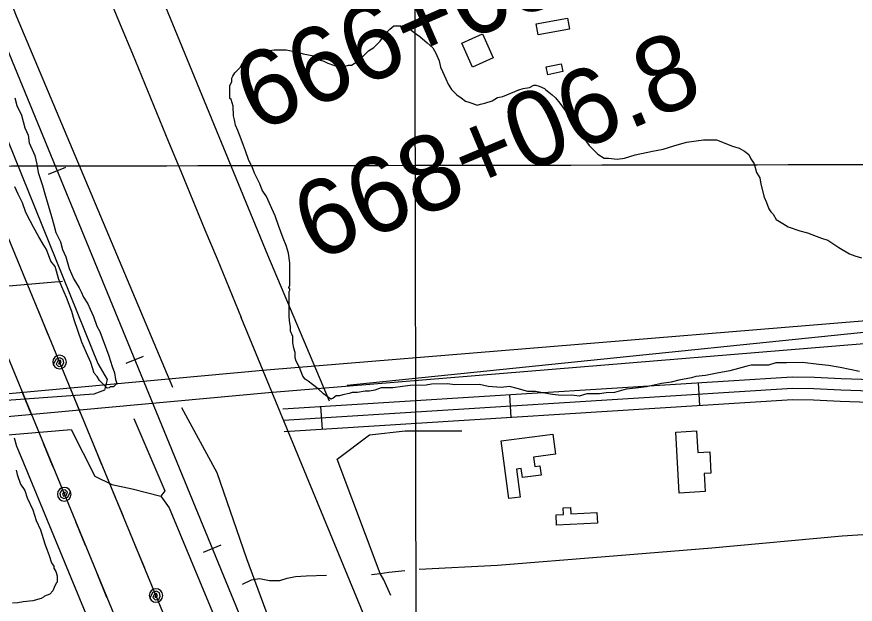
# Model space of a CAD drawing. Extents: x 3329297 to 3367176, y 649250 to 674653.
# Drawn here: x 3343401 to 3344510, y 666191 to 666968 of the extents above; entities that cross this region are included whole.
import ezdxf

# ---------------------------------------------------------------- set-up
doc = ezdxf.new("R2010")
doc.units = 0
for name, color, linetype in [('V-BLDG-OTLN', 7, 'Continuous'), ('V-GRID-MAJR', 7, 'Continuous'), ('V-RAIL-TRAK', 7, 'Continuous'), ('V-ROAD-CNTR', 7, 'Continuous'), ('V-SITE-VEGE', 7, 'Continuous'), ('V-SURV-IDEN', 7, 'Continuous'), ('V-TOPO-SHOR', 7, 'Continuous'), ('V-UTIL-LINE', 7, 'Continuous')]:
    doc.layers.add(name, color=color, linetype=linetype)

msp = doc.modelspace()

# ---------------------------------------------------------------- linework, layer by layer
at = {"layer": 'V-BLDG-OTLN'}
for points in [[(3344087.77, 666958.751), (3344129.082, 666966.349), (3344131.798, 666951.583), (3344090.486, 666943.987)], [(3344003.683, 666901.345), (3343989.497, 666933.1140000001), (3344016.987, 666945.388), (3344031.1720000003, 666913.6190000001)], [(3344101.074, 666901.732), (3344120.7430000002, 666905.914), (3344122.947, 666895.552), (3344103.2800000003, 666891.372)], [(3344041.633, 666407.1630000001), (3344109.669, 666416.33), (3344113.258, 666389.71), (3344084.262, 666385.802), (3344085.95, 666373.283), (3344092.651, 666374.184), (3344094.273, 666362.138), (3344069.58, 666358.814), (3344067.972, 666370.731), (3344061.636, 666369.877), (3344066.602, 666333.011), (3344051.889, 666331.029)], [(3344276.811, 666338.381), (3344272.358, 666418.992), (3344299.955, 666420.5160000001), (3344301.528, 666392), (3344317.161, 666392.862), (3344318.717, 666364.667), (3344309.681, 666364.169), (3344311.002, 666340.269)], [(3344168.857, 666298.674), (3344114.8710000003, 666295.656), (3344114.099, 666309.471), (3344123.835, 666310.014), (3344123.344, 666318.8200000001), (3344133.142, 666319.367), (3344133.617, 666310.866), (3344168.0700000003, 666312.7930000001)]]:
    msp.add_lwpolyline(points, close=True, dxfattribs=at)
at = {"layer": 'V-GRID-MAJR'}
for points in [[(3343949.253, 654651.929), (3343938.678, 660710.256), (3343928.099, 666771.667), (3343917.519, 672833.103), (3343917.514, 672836.161)], [(3333412.313, 666754.8420000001), (3338670.2060000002, 666762.872), (3343928.099, 666771.667), (3349185.99, 666781.226), (3354443.88, 666791.55), (3359701.768, 666802.639), (3364959.654, 666814.493), (3364959.6550000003, 666814.493)]]:
    msp.add_spline(points, degree=3, dxfattribs=at)
at = {"layer": 'V-RAIL-TRAK'}
for points in [[(3345872.3872177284, 660898.262176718), (3345202.615557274, 662524.786923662), (3345202.62755725, 662524.7579237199), (3343834.703293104, 665838.95629531), (3343834.6642931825, 665839.05129512), (3342962.1280382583, 667964.3340445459), (3342962.130038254, 667964.330044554), (3342142.299677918, 669950.685071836), (3342142.295677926, 669950.6940718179), (3341846.6392692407, 670653.149666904)], [(3343834.6642931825, 665839.05129512), (3342962.1280382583, 667964.3340445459)], [(3343443.1550762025, 666759.7574537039), (3343466.282029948, 666769.251434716)], [(3343545.698871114, 666509.987953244), (3343568.824824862, 666519.482934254)], [(3343648.2416660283, 666260.2184527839), (3343671.3676197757, 666269.713433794)]]:
    msp.add_lwpolyline(points, dxfattribs=at)
at = {"layer": 'V-ROAD-CNTR'}
for p, q in [((3344301.8783587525, 666484.0900050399), (3344303.767354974, 666454.1490649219)), ((3344052.37485776, 666468.349036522), (3344054.263853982, 666438.409096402)), ((3343802.871356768, 666452.6080680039), (3343804.76035299, 666422.6681278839))]:
    msp.add_line(p, q, dxfattribs=at)
for points in [[(3343731.3954997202, 666501.0519711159), (3345606.075750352, 666655.2916626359), (3347624.004714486, 666837.572298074), (3351071.4948194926, 667166.025641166), (3351115.3437317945, 667159.589654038), (3351143.2786759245, 667138.177696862), (3351148.484665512, 667128.5727160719)], [(3343733.8554948, 666471.154030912), (3345608.655745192, 666625.4017224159), (3347626.7767089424, 666807.7003578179), (3351070.728821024, 667135.817701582), (3351103.2777559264, 667131.039711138), (3351119.95072258, 667118.2597366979), (3351126.4747095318, 667106.2217607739)], [(3344266.94942861, 665190.7145917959), (3343697.894566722, 666570.29983262)], [(3343752.9714565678, 666449.4600742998), (3344426.06411038, 666491.9249893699), (3344455.5150514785, 666491.6419899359), (3344490.947980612, 666489.632993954), (3344531.390899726, 666488.6059960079), (3344566.7128290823, 666483.0050072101), (3344597.63376724, 666478.0870170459), (3344631.240700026, 666475.3760224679), (3344665.3776317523, 666471.726029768), (3344720.527521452, 666472.387028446), (3344926.29310992, 666493.305986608), (3344970.124022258, 666503.0679670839), (3344997.31296788, 666509.707953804), (3345059.9888425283, 666536.7238997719), (3345112.1337382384, 666556.487860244), (3345139.0496844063, 666559.196854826), (3345157.3346478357, 666555.6878618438), (3345179.169604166, 666545.4228823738), (3345195.256571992, 666524.871923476), (3345203.88255474, 666496.27998066), (3345208.6325452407, 666462.74004774), (3345217.388527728, 666353.8482655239)], [(3343753.91545468, 666434.4901042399), (3344426.4651095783, 666476.9200193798), (3344455.0180524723, 666476.646019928), (3344490.332981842, 666474.644023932), (3344530.0199024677, 666473.6360259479), (3344564.359833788, 666468.1910368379), (3344595.849770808, 666463.1820468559), (3344629.8397028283, 666460.44005234), (3344664.667633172, 666456.716059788), (3344721.377519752, 666457.3960584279), (3344928.6901051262, 666478.4720162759), (3344973.534015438, 666488.4599963), (3345002.093958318, 666495.4349823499), (3345065.6188312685, 666522.815927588), (3345115.601731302, 666541.760889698), (3345138.373685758, 666544.052885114), (3345152.65765719, 666541.311890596), (3345169.55762339, 666533.3669064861), (3345181.709599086, 666517.8429375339), (3345189.1915841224, 666493.042987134), (3345193.7175750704, 666461.0860510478), (3345202.436557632, 666352.646267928)], [(3343754.8594527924, 666419.5201341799), (3344426.866108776, 666461.9150493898), (3344454.521053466, 666461.6500499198), (3344489.717983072, 666459.65505391), (3344528.64890521, 666458.6660558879), (3344562.0068384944, 666453.3770664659), (3344594.065774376, 666448.2770766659), (3344628.4387056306, 666445.504082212), (3344663.957634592, 666441.706089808), (3344722.2275180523, 666442.4050884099), (3344931.087100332, 666463.638045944), (3344976.9440086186, 666473.8520255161), (3345006.8749487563, 666481.162010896), (3345071.2488200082, 666508.9079554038), (3345119.069724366, 666527.033919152), (3345137.69768711, 666528.9089154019), (3345147.980666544, 666526.935919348), (3345159.9456426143, 666521.3109305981), (3345168.1626261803, 666510.813951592), (3345174.5006135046, 666489.805993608), (3345178.8026049, 666459.4320543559), (3345187.4845875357, 666351.4442703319)], [(3342814.898332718, 666416.8541395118), (3343731.253500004, 666501.0399711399)], [(3342817.64232723, 666386.98019926), (3343733.9974945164, 666471.1660308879)]]:
    msp.add_lwpolyline(points, dxfattribs=at)
msp.add_arc((4432385.039839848, 1115911.7993379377), 1177772.2544960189, 202.29730234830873, 202.42774957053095, dxfattribs=at)
at = {"layer": 'V-SITE-VEGE'}
for points in [[(3343760.463, 666655.567), (3343757.512, 666665.436), (3343753.147, 666675.289), (3343747.282, 666692.2000000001), (3343742.8850000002, 666704.883), (3343738.519, 666714.738), (3343731.256, 666730.2170000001), (3343725.4930000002, 666738.636), (3343722.565, 666747.0920000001), (3343715.319, 666761.156), (3343712.382, 666769.612), (3343708.036, 666778.05), (3343703.637, 666790.735), (3343700.723, 666797.774), (3343697.788, 666806.228), (3343693.407, 666817.496), (3343690.4930000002, 666824.537), (3343688.992, 666831.5970000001), (3343687.507, 666837.2390000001), (3343687.353, 666849.973), (3343684.4250000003, 666858.427), (3343682.989, 666859.826), (3343682.887, 666868.3150000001), (3343682.8540000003, 666871.1460000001), (3343682.784, 666876.804), (3343685.545, 666882.5), (3343685.498, 666886.743), (3343686.8740000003, 666889.5920000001), (3343689.653, 666893.87), (3343696.643, 666901.03), (3343699.406, 666906.725), (3343706.394, 666913.885), (3343714.8310000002, 666918.231), (3343720.478, 666919.716), (3343728.93, 666922.649), (3343741.65, 666924.2170000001), (3343757.213, 666924.406), (3343769.98, 666921.729), (3343775.657, 666920.384), (3343779.921, 666919.02), (3343787.011, 666917.6900000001), (3343794.1010000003, 666916.359), (3343802.66, 666910.803), (3343806.924, 666909.439), (3343812.617, 666906.678), (3343819.7260000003, 666903.934), (3343823.988, 666902.5700000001), (3343831.082, 666901.241), (3343839.536, 666904.174), (3343843.7800000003, 666904.225), (3343850.804, 666908.556), (3343860.606, 666917.164), (3343866.197, 666922.892), (3343873.222, 666927.224), (3343881.608, 666935.8150000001), (3343887.165, 666944.3740000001), (3343894.154, 666951.534), (3343899.764, 666955.8470000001), (3343908.253, 666955.949), (3343922.47, 666950.461), (3343929.613, 666944.886), (3343933.892, 666942.107), (3343943.898, 666933.737), (3343951.06, 666926.7490000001), (3343955.39, 666919.724), (3343959.758, 666909.871), (3343961.271, 666901.397), (3343964.171, 666895.773), (3343968.536, 666885.92), (3343971.45, 666878.881), (3343975.781, 666871.856), (3343982.941, 666864.866), (3343988.651, 666860.691), (3343994.363, 666856.515), (3343998.625, 666855.1510000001), (3344002.887, 666853.787), (3344009.995, 666851.042), (3344014.224, 666852.509), (3344019.867, 666853.992), (3344029.736, 666856.943), (3344036.761, 666861.272)], [(3344036.761, 666861.272), (3344043.818, 666862.7710000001), (3344064.9390000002, 666871.5160000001), (3344070.5810000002, 666873.001), (3344079.056, 666874.5210000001), (3344084.68, 666877.419), (3344087.5100000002, 666877.453), (3344091.77, 666876.087), (3344098.881, 666873.343), (3344100.312, 666871.946), (3344108.887, 666864.975), (3344113.182, 666860.781), (3344118.931, 666853.772), (3344126.123, 666843.954), (3344130.471, 666835.517), (3344134.784, 666829.907), (3344140.5640000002, 666820.073), (3344144.879, 666814.463), (3344150.623, 666807.457), (3344157.818, 666797.639), (3344169.274, 666786.457), (3344177.8310000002, 666780.898), (3344183.492, 666780.966), (3344194.827, 666779.688), (3344204.715, 666781.2220000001), (3344218.8140000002, 666785.64), (3344241.403, 666790.157), (3344255.518, 666793.16), (3344269.614, 666797.5750000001), (3344286.543, 666802.0260000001), (3344309.149, 666805.128), (3344326.127, 666805.333), (3344347.455, 666797.1), (3344355.978, 666794.37), (3344363.103, 666790.215), (3344368.815, 666786.037), (3344371.713, 666780.411), (3344376.045, 666773.388), (3344379.0100000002, 666762.104), (3344383.342, 666755.079), (3344384.857, 666746.607), (3344389.31, 666729.68), (3344392.224, 666722.639), (3344395.157, 666714.183), (3344398.038, 666709.9720000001), (3344400.901, 666707.175), (3344405.233, 666700.154), (3344413.789, 666694.596), (3344420.916, 666690.436), (3344436.549, 666684.966), (3344446.486, 666682.254), (3344457.858, 666678.1460000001), (3344464.969, 666675.404), (3344473.4930000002, 666672.676), (3344487.761, 666662.942), (3344502.015, 666654.623), (3344509.122, 666651.879), (3344517.645, 666649.1510000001)], [(3343398.534, 666860.631), (3343401.483, 666850.764), (3343407.298, 666838.0970000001), (3343411.748, 666821.1680000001), (3343416.112, 666811.3150000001), (3343417.646, 666801.428), (3343424.927, 666784.534), (3343427.894, 666773.2490000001), (3343429.447, 666761.946), (3343435.31, 666745.036), (3343438.278, 666733.7490000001), (3343447.125, 666704.139), (3343450.095, 666692.853), (3343453.044, 666682.984), (3343458.856, 666670.317), (3343461.805, 666660.4450000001), (3343466.169, 666650.5920000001), (3343470.603, 666635.081), (3343476.434, 666620.9990000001), (3343483.645, 666609.765), (3343486.545, 666604.14), (3343489.4590000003, 666597.099), (3343495.222, 666588.677), (3343498.137, 666581.636), (3343502.503, 666571.783), (3343506.9020000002, 666559.1), (3343511.232, 666552.077), (3343514.162, 666543.621), (3343520.011, 666528.126), (3343522.946, 666519.67), (3343527.36, 666505.571), (3343530.292, 666497.117), (3343531.81, 666488.645), (3343533.291, 666483), (3343531.896, 666481.569), (3343529.1, 666478.706), (3343524.855, 666478.655), (3343523.4560000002, 666477.223), (3343520.628, 666477.188), (3343510.603, 666486.974), (3343507.705, 666492.5970000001), (3343503.4080000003, 666496.794), (3343498.9930000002, 666510.89), (3343493.178, 666523.557), (3343487.348, 666537.637), (3343477.083, 666567.231), (3343474.1180000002, 666578.515), (3343466.821, 666596.824), (3343460.99, 666610.906), (3343456.626, 666620.759), (3343452.1750000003, 666637.688), (3343446.431, 666644.694), (3343440.582, 666660.189), (3343436.25, 666667.214), (3343430.473, 666677.0480000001), (3343423.2430000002, 666689.699), (3343418.895, 666698.137), (3343413.1, 666709.388), (3343408.701, 666722.072), (3343402.9050000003, 666733.321), (3343398.538, 666743.176)], [(3344515.214, 666499.116), (3344489.676, 666504.468), (3344474.078, 666507.112), (3344461.325, 666508.371), (3344440.0670000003, 666510.943), (3344418.846, 666510.687), (3344404.694, 666510.515), (3344394.825, 666507.566), (3344372.184, 666507.294), (3344365.127, 666505.7930000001), (3344355.257, 666502.843), (3344343.971, 666499.876), (3344327.028, 666496.841), (3344311.4960000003, 666493.822), (3344298.778, 666492.253), (3344293.1350000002, 666490.7710000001), (3344276.19, 666487.735), (3344266.321, 666484.786), (3344253.603, 666483.218), (3344233.846, 666478.732), (3344219.713, 666477.147), (3344206.995, 666475.578), (3344191.483, 666471.145), (3344180.164, 666471.007), (3344171.6890000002, 666469.492), (3344154.711, 666469.287), (3344144.84, 666466.336), (3344134.917, 666467.63), (3344120.77, 666467.46), (3344109.432, 666468.738), (3344093.8340000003, 666471.38), (3344086.742, 666472.709), (3344076.838, 666472.59), (3344062.639, 666476.662), (3344052.698, 666479.373), (3344041.395, 666477.821), (3344024.399, 666479.031), (3344013.0470000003, 666481.725), (3343980.5, 666481.331), (3343970.58, 666482.626), (3343949.3540000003, 666482.37), (3343942.299, 666480.871), (3343921.073, 666480.612), (3343911.186, 666479.081), (3343898.469, 666477.51), (3343882.9050000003, 666477.321), (3343874.448, 666474.389), (3343867.3910000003, 666472.887), (3343861.73, 666472.8200000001), (3343851.845, 666471.286), (3343844.767, 666471.2000000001), (3343840.542, 666469.733), (3343832.069, 666468.216), (3343827.84, 666466.75), (3343823.597, 666466.698), (3343819.386, 666463.817), (3343816.572, 666462.3690000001), (3343806.5840000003, 666469.324), (3343799.4220000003, 666476.312), (3343792.279, 666481.886), (3343786.569, 666486.062), (3343782.288, 666488.841), (3343779.409, 666493.052), (3343775.026, 666504.3200000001), (3343770.678, 666512.76), (3343769.2120000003, 666516.987), (3343769.126, 666524.061), (3343767.643, 666529.703), (3343766.142, 666536.76), (3343766.044, 666545.2490000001), (3343763.125, 666552.292), (3343763.058, 666557.951), (3343761.54, 666566.422), (3343761.471, 666572.084), (3343761.077, 666604.627), (3343762.458, 666607.474), (3343761.0100000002, 666610.2880000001), (3343762.39, 666613.134), (3343762.032, 666642.849), (3343760.463, 666655.567)], [(3343400.443, 666368.4230000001), (3343401.928, 666362.783), (3343406.325, 666350.098), (3343412.088, 666341.676), (3343415.037, 666331.807), (3343422.301, 666316.328), (3343426.717, 666302.23), (3343432.5270000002, 666289.5650000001), (3343438.413, 666271.237), (3343441.344, 666262.781), (3343444.2600000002, 666255.742), (3343447.2090000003, 666245.871), (3343450.091, 666241.66), (3343450.125, 666238.832), (3343453.007, 666234.6190000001), (3343454.49, 666228.979), (3343454.592, 666220.488), (3343453.1950000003, 666219.056), (3343450.433, 666213.363), (3343449.069, 666209.101), (3343444.872, 666204.804), (3343437.835, 666201.888), (3343436.437, 666200.456), (3343433.625, 666199.006), (3343422.338, 666196.041), (3343409.622, 666194.47), (3343402.565, 666192.971), (3343395.489, 666192.887)]]:
    msp.add_lwpolyline(points, dxfattribs=at)
at = {"layer": 'V-TOPO-SHOR'}
msp.add_line((3343461.8498457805, 666617.8095726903), (3343328.8014666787, 666606.9125683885), dxfattribs=at)
for points in [[(3343607.603012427, 666477.9190847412), (3343400.861434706, 666968.9963911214), (3343361.640202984, 667068.2804247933), (3343213.67346069, 667440.5938742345), (3343160.2113043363, 667564.6905321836), (3342949.8608674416, 668087.6975715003), (3342709.247627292, 668663.8749990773), (3342504.203162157, 669195.7633327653)], [(3342461.8492904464, 669075.0340707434), (3342460.1421168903, 669039.5457834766), (3342469.0770697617, 669005.8518648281), (3342492.226118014, 668961.539295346), (3342513.614334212, 668910.1263854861), (3342645.478710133, 668608.7526203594), (3342704.307204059, 668461.6008165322), (3342882.533395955, 668037.8912255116), (3343066.1125107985, 667598.2234753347), (3343153.4530368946, 667385.4782028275), (3343258.6399931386, 667117.7648197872), (3343324.5788884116, 666963.529443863), (3343508.1848325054, 666509.6677202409), (3343520.644803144, 666488.4002356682), (3343517.123139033, 666474.1995549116), (3343502.939226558, 666468.8499856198), (3343071.854295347, 666437.8728535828)], [(3343814.5950197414, 666459.6216464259), (3343732.940272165, 666652.8378595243), (3343588.1684624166, 667006.0505164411), (3343584.4432320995, 667022.0550497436), (3343577.0230362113, 667038.0525988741), (3343567.151170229, 667047.8872159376), (3343423.6319681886, 667390.0173041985), (3343394.0210263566, 667417.0578450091), (3343377.946651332, 667450.2822704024), (3343257.898739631, 667755.506936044), (3343224.488069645, 667837.9649762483), (3343082.184226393, 668188.7189788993), (3342926.2786307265, 668567.7754422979), (3342856.986996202, 668736.3818321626), (3342860.647040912, 668754.8636441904), (3342829.7951316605, 668786.8284777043), (3342812.382010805, 668876.7067137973), (3342760.403390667, 669008.3960407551)], [(3344420.3981782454, 667505.3862836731), (3344799.9907700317, 666579.0735950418), (3343837.998653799, 666480.5980748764)], [(3344249.23670268, 664942.3013295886), (3344050.0979978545, 665431.1357110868), (3344030.377316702, 665452.185107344), (3343858.0466163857, 665889.056369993), (3343769.07104859, 666106.7838004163), (3343760.6470386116, 666101.1447649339), (3343705.5375697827, 666251.4588581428), (3343665.9606916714, 666365.2520793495), (3343619.4080914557, 666450.9165524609)], [(3343556.1748731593, 666436.739248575), (3343597.122981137, 666341.2237349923), (3343591.5131745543, 666334.1842407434)], [(3343336.922096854, 666411.0208136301), (3343473.2608313, 666422.5247442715), (3343504.304755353, 666360.729185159), (3343526.81838252, 666349.5255150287), (3343553.538700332, 666343.9529088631), (3343591.5131745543, 666334.1842407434), (3343602.7885883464, 666318.7419938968), (3343793.4368538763, 665859.4129047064), (3343910.647456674, 665578.478827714), (3343981.2762303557, 665398.6727280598), (3344163.463285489, 664953.3854269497), (3344373.8242606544, 664477.2242608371), (3344484.027255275, 664185.030713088), (3344509.304599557, 664199.1362733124)], [(3343881.395, 666232.0750000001), (3343824.5926008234, 666383.277649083), (3343867.640002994, 666415.3821660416), (3343914.4335879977, 666420.3972529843), (3343989.56455461, 666420.539264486)], [(3343933.115, 666237.566), (3344036.662, 666242.991), (3344179.078, 666254.448), (3344320.106, 666265.888), (3344492.369, 666281.877), (3344670.95, 666293.077), (3344812.664, 666305.22), (3344994.678, 666319.937), (3345096.08, 666330.203), (3345108.545, 666334.527), (3345147.866, 666360.731), (3345160.298, 666367.835), (3345171.3710000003, 666372.142), (3345195.656, 666376.607)], [(3343699.699, 666218.055), (3343711.452, 666223.76), (3343721.864, 666225.278), (3343735.109, 666222.655), (3343749.015, 666222.8250000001), (3343758.716, 666225.7220000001), (3343769.8140000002, 666227.943), (3343783.7120000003, 666228.807), (3343810.819, 666229.829)], [(3343869.918, 666230.5430000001), (3343881.395, 666232.0750000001), (3343892.829, 666233.603), (3343914.36, 666235.948)], [(3343895.69, 666202.764), (3343886.401, 666223.515), (3343881.395, 666232.0750000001)]]:
    msp.add_lwpolyline(points, dxfattribs=at)
at = {"layer": 'V-UTIL-LINE'}
for points in [[(3345932.077, 660508.5409999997), (3345266.857, 662132.1079999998), (3344424.61, 664169.9929999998), (3343419.015, 666605.4959999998), (3342586.608, 668628.8829999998), (3341907.574, 670274.5799999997), (3341535.575, 671146.2229999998)], [(3341480.753, 671097.0419999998), (3341874.353, 670184.1469999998), (3342489.4220000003, 668700.6409999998), (3343600.751, 666004.8589999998), (3344292.56, 664330.0749999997), (3345012.031, 662588.1549999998), (3345711.485, 660882.5769999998)], [(3343414.667, 666616.0659999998), (3343401.731, 666647.5089999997)], [(3343442.894, 666547.6609999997), (3343429.919, 666579.0879999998)], [(3343457.787, 666511.5919999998), (3343456.225, 666509.1759999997), (3343458.5500000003, 666509.2619999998), (3343459.982, 666511.6049999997), (3343458.572, 666514.1709999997), (3343455.3740000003, 666513.0239999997), (3343453.469, 666508.7399999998), (3343456.593, 666505.8339999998), (3343461.42, 666506.4269999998), (3343463.386, 666510.5619999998), (3343462.617, 666514.9659999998), (3343458.358, 666517.2309999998), (3343453.1550000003, 666515.4319999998), (3343449.468, 666508.1569999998), (3343451.416, 666505.2349999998), (3343454.333, 666503.2809999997), (3343457.7770000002, 666502.5919999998), (3343461.222, 666503.2729999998), (3343464.144, 666505.2209999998), (3343466.098, 666508.1379999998), (3343466.787, 666511.5819999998), (3343466.106, 666515.0269999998), (3343464.1580000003, 666517.9489999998), (3343461.241, 666519.9029999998), (3343457.7970000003, 666520.5919999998), (3343454.352, 666519.9109999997), (3343451.43, 666517.9629999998), (3343449.4760000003, 666515.0459999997), (3343448.787, 666511.6019999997), (3343449.468, 666508.1569999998)], [(3343407.917, 666472.6189999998), (3343420.876, 666441.1849999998)], [(3343485.6380000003, 666444.1379999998), (3343472.662, 666475.5649999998)], [(3343800.485, 665433.1460000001), (3343407.625, 666385.303), (3343401.285, 666399.827), (3343398.1180000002, 666410.731)], [(3343436.1210000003, 666404.2039999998), (3343449.08, 666372.7699999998)], [(3343513.879, 666375.7389999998), (3343500.903, 666407.1659999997)], [(3343463.935, 666336.7379999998), (3343465.498, 666339.1529999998), (3343463.173, 666339.0679999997), (3343461.74, 666336.7259999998), (3343463.148, 666334.1589999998), (3343466.347, 666335.3039999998), (3343468.254, 666339.5869999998), (3343465.132, 666342.4949999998), (3343460.304, 666341.9049999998), (3343458.3370000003, 666337.7709999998), (3343459.103, 666333.3669999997), (3343463.361, 666331.0989999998), (3343468.565, 666332.8949999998), (3343472.256, 666340.1679999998), (3343470.31, 666343.0909999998), (3343467.393, 666345.0469999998), (3343463.95, 666345.7379999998), (3343460.505, 666345.0579999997), (3343457.582, 666343.1119999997), (3343455.626, 666340.1959999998), (3343454.935, 666336.7529999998), (3343455.614, 666333.3069999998), (3343457.56, 666330.3849999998), (3343460.477, 666328.4279999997), (3343463.92, 666327.7379999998), (3343467.365, 666328.4169999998), (3343470.288, 666330.3629999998), (3343472.244, 666333.2799999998), (3343472.935, 666336.7229999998), (3343472.256, 666340.1679999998)], [(3343542.12, 666307.3399999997), (3343529.144, 666338.7669999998)], [(3343478.808, 666300.6569999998), (3343491.767, 666269.2229999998)], [(3343570.361, 666238.9399999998), (3343557.3850000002, 666270.3669999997)], [(3343507.012, 666232.2419999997), (3343519.971, 666200.8079999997)], [(3343585.254, 666202.8729999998), (3343583.6920000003, 666200.4569999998), (3343586.017, 666200.5429999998), (3343587.449, 666202.8859999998), (3343586.039, 666205.4519999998), (3343582.841, 666204.3049999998), (3343580.937, 666200.0209999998), (3343584.06, 666197.1149999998), (3343588.887, 666197.7079999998), (3343590.853, 666201.8429999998), (3343590.0840000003, 666206.2469999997), (3343585.825, 666208.5119999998), (3343580.622, 666206.7129999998), (3343576.935, 666199.4379999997), (3343578.883, 666196.5159999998), (3343581.8000000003, 666194.5619999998), (3343585.244, 666193.8729999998), (3343588.6890000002, 666194.5539999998), (3343591.611, 666196.5019999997), (3343593.565, 666199.4189999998), (3343594.254, 666202.8629999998), (3343593.573, 666206.3079999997), (3343591.625, 666209.2299999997), (3343588.708, 666211.1839999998), (3343585.264, 666211.8729999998), (3343581.819, 666211.1919999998), (3343578.897, 666209.2439999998), (3343576.943, 666206.3269999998), (3343576.254, 666202.8829999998), (3343576.935, 666199.4379999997)]]:
    msp.add_lwpolyline(points, dxfattribs=at)

# ---------------------------------------------------------------- texts
at = {"layer": 'V-SURV-IDEN'}
for s, height, rotation, p in [('666+63.7', 100.00000000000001, 23.561674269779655, (3343718.5784605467, 666814.4276847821)), ('668+06.8', 100.00000000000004, 22.797678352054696, (3343794.9714633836, 666643.5237830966))]:
    msp.add_text(s, height=height, rotation=rotation, dxfattribs=at).set_placement(p)

doc.saveas('drawing.dxf')
